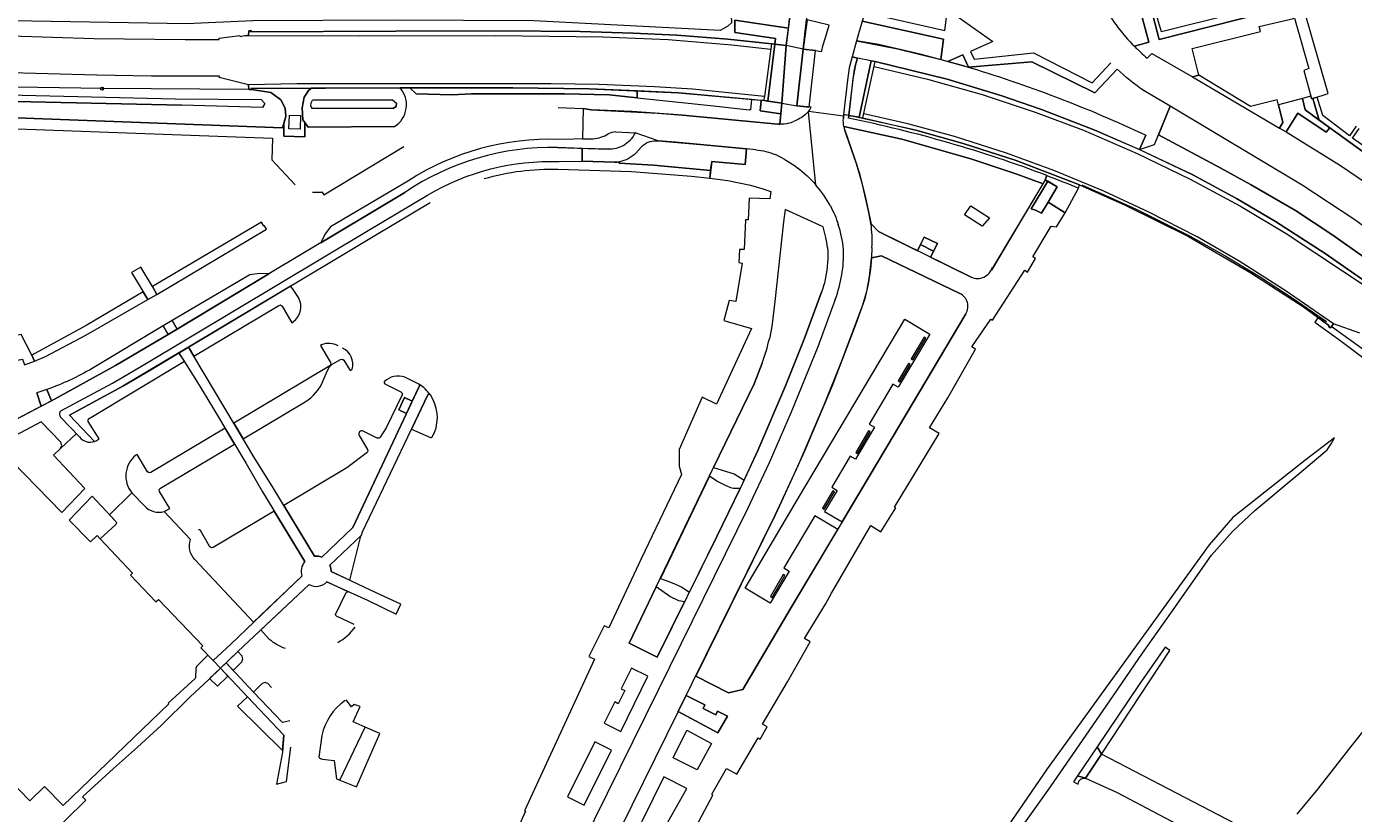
# Model space of a CAD drawing. Header units: metres. Extents: x 209813 to 223847, y 571801 to 587119.
# Tile 353 of 656: x 222173 to 222437, y 575621 to 575777. Entities that reach past the tile are written whole.
import ezdxf
from ezdxf.enums import TextEntityAlignment as Align

# ---------------------------------------------------------------- set-up
doc = ezdxf.new("R2010")
doc.units = ezdxf.units.M
for name, color, linetype, lineweight in [('B-RO-BV-GELEIDECONSTRUCTIE-G', 8, 'Continuous', 0), ('B-RO-GK-KADEMUUR-G', 8, 'Continuous', 0), ('B-RO-GR-BEPLANTING_CULTUUR_BOSPLANTSOEN-GV', 8, 'Continuous', 0), ('B-RO-GR-BEPLANTING_CULTUUR_HEESTERS-GV', 8, 'Continuous', 0), ('B-RO-GR-GRAS-GV', 8, 'Continuous', 0), ('B-RO-GR-GROENVOORZIENING-GV', 8, 'Continuous', 0), ('B-RO-GR-HAAG-GV', 8, 'Continuous', 0), ('B-RO-GW-TALUD_KRUIN-G', 8, 'Continuous', 0), ('B-RO-IE-MEUBILAIR_WEGMEUBILAIR-S', 8, 'Continuous', 0), ('B-RO-IE-TERREINAFSCHEIDING_KUNSTMATIG_MUUR-GV', 8, 'Continuous', 0), ('B-RO-KW-KUNSTWERK_GELUIDSWERING_SCHERM-G', 8, 'Continuous', 0), ('B-RO-KW-KUNSTWERK_STEIGER-GV', 8, 'Continuous', 0), ('B-RO-OG-TERREIN_CULTUURSCHEIDING-GV', 8, 'Continuous', 0), ('B-RO-OG-WEG-GV', 8, 'Continuous', 0), ('B-RO-VH-ONVERHARD-GV', 8, 'Continuous', 0), ('B-RO-VH-VERHARDING_HALFVERHARDING-GV', 8, 'Continuous', 0), ('B-RO-VH-VERHARDING_OPEN-GV', 8, 'Continuous', 0), ('B-RO-VH-VERHARDING_SIERBESTRATING-GV', 8, 'Continuous', 0), ('B-RO-VH-VERHARDING_STRAATBAKSTEEN-GV', 8, 'Continuous', 0), ('B-RO-VH-VERHARDING_TEGEL-GV', 8, 'Continuous', 0), ('B-RO-VH-VERHARDING_TEGEL_RUBBER-GV', 8, 'Continuous', 0)]:
    doc.layers.add(name, color=color, linetype=linetype, lineweight=lineweight)
doc.styles.add('NLCS-ISO', font='txt')

# ---------------------------------------------------------------- blocks, each defined once
blk = doc.blocks.new('SIE-WEG_PAAL_RECLAMEBORD-SO')
at = {"color": 0, "linetype": 'ByBlock', "lineweight": 18}
blk.add_circle((0, 0), 1.5, dxfattribs=at)
at = {"color": 0, "linetype": 'ByBlock', "lineweight": 18, "style": 'NLCS-ISO'}
blk.add_text('rb', height=1.5, dxfattribs=at).set_placement((0, 0.1), align=Align.MIDDLE_CENTER)

msp = doc.modelspace()

# ---------------------------------------------------------------- linework, layer by layer
at = {"layer": 'B-RO-BV-GELEIDECONSTRUCTIE-G', "flags": 128}
msp.add_lwpolyline([(222432.83, 575717.505), (222441.568, 575711.166), (222449.231, 575705.204), (222459.431, 575696.07), (222469.932, 575685.908), (222491.709, 575664.965)], dxfattribs=at)
at = {"layer": 'B-RO-GK-KADEMUUR-G', "flags": 128}
msp.add_lwpolyline([(222336.739, 575759.614), (222336.729, 575759.521)], dxfattribs=at)
at = {"layer": 'B-RO-GR-BEPLANTING_CULTUUR_BOSPLANTSOEN-GV', "flags": 128}
msp.add_lwpolyline([(222400.592, 575761.366), (222398.301, 575755.698), (222410.67, 575749.076), (222416.603, 575745.819), (222425.553, 575740.598), (222432.781, 575735.859), (222439.724, 575730.935), (222446.428, 575725.456), (222454.466, 575718.643), (222459.362, 575714.41), (222464.75, 575718.116), (222459.615, 575722.179), (222450.894, 575728.908), (222444.432, 575733.67), (222437.138, 575738.896), (222426.881, 575745.69)], close=True, dxfattribs=at)
at = {"layer": 'B-RO-GR-BEPLANTING_CULTUUR_HEESTERS-GV', "flags": 128}
for points in [[(222249.395, 575765), (222250.658, 575763.83), (222257.844, 575763.651), (222261.675, 575763.825), (222280.191, 575763.825), (222289.071, 575763.651), (222294.628, 575763.03), (222294.628, 575764.396), (222285.077, 575764.814), (222269.868, 575764.993)], [(222213.215, 575648), (222211.731, 575649.61), (222209.562, 575647.532), (222211.144, 575645.994)], [(222215.154, 575642.053), (222224.103, 575633.254), (222224.345, 575636.262), (222217.113, 575643.923)]]:
    msp.add_lwpolyline(points, close=True, dxfattribs=at)
for points in [[(222253.486, 575703.935), (222253.224, 575704.095), (222252.975, 575703.933), (222249.75, 575697.165)], [(222249.75, 575697.165), (222253.484, 575695.457), (222253.664, 575695.458), (222253.877, 575695.614), (222254.291, 575696.497)], [(222221.875, 575645.76), (222221.133, 575646.553), (222220.657, 575646.756), (222220.07, 575646.52), (222218.329, 575644.858)]]:
    msp.add_lwpolyline(points, dxfattribs=at)
at = {"layer": 'B-RO-GR-BEPLANTING_CULTUUR_HEESTERS-GV'}
msp.add_lwpolyline([(222254.291, 575696.497, 0.2555544), (222253.486, 575703.935)], format="xyb", dxfattribs=at)
at = {"layer": 'B-RO-GR-GRAS-GV', "flags": 128}
msp.add_lwpolyline([(222538.508, 575613.547), (222526.435, 575624.88), (222514.953, 575635.992), (222506.698, 575643.877), (222495.585, 575654.778), (222493.204, 575656.894), (222488.393, 575660.234), (222486.007, 575657.582), (222483.573, 575659.858), (222482.303, 575658.746), (222480.504, 575658.058), (222479.181, 575658.323), (222470.344, 575665.096), (222466.163, 575668.377), (222454.892, 575656.206), (222446.743, 575646.734), (222443.039, 575642.183), (222436.568, 575634.049), (222429.96, 575625.586), (222425.841, 575620.54)], dxfattribs=at)
at = {"layer": 'B-RO-GR-GROENVOORZIENING-GV', "flags": 128}
for points in [[(222323.39, 575761.982), (222324.281, 575773.433), (222322.004, 575773.718), (222320.613, 575762.348)], [(222338.253, 575774.388), (222337.387, 575771.209), (222338.406, 575770.946)], [(222359.77, 575769.343), (222350.871, 575771.73), (222342.594, 575773.648), (222338.253, 575774.388)], [(222341.179, 575770.376), (222341.976, 575770.258), (222356.288, 575766.756), (222366.941, 575763.487), (222375.025, 575760.718), (222385.657, 575756.602), (222394.525, 575752.746), (222395.763, 575755.593)], [(222336.671, 575758.969), (222336.729, 575759.521), (222335.687, 575759.695), (222335.624, 575758.903)]]:
    msp.add_lwpolyline(points, dxfattribs=at)
for points in [[(222319.292, 575762.529), (222319.106, 575760.448), (222323.186, 575759.874), (222323.39, 575761.982), (222319.866, 575762.47)], [(222430.262, 575758.616), (222429.015, 575762.914), (222428.741, 575762.916), (222428.615, 575763.38), (222426.928, 575762.923), (222427.487, 575760.671)], [(222296.74, 575647.995), (222293.514, 575649.623), (222291.452, 575645.514), (222292.14, 575645.146), (222290.856, 575642.535), (222290.148, 575642.899), (222288.067, 575638.694), (222291.347, 575637.036)], [(222304.363, 575644.146), (222302.804, 575640.985), (222310.635, 575636.726), (222312.557, 575640.088), (222310.603, 575641.072), (222310.237, 575640.325), (222307.728, 575641.583), (222308.089, 575642.313)]]:
    msp.add_lwpolyline(points, close=True, dxfattribs=at)
at = {"layer": 'B-RO-GR-HAAG-GV', "flags": 128}
for points in [[(222324.281, 575773.433), (222324.705, 575776.892), (222314.01, 575778.487), (222314.01, 575776.048), (222322.141, 575774.836), (222322.004, 575773.718)], [(222359.77, 575769.343), (222350.871, 575771.73), (222342.594, 575773.648), (222338.253, 575774.388), (222337.387, 575771.209), (222338.406, 575770.946)], [(222341.179, 575770.376), (222341.976, 575770.258)], [(222341.976, 575770.258), (222356.288, 575766.756), (222366.941, 575763.487), (222375.025, 575760.718), (222385.657, 575756.602), (222394.525, 575752.746), (222395.763, 575755.593)], [(222320.613, 575762.348), (222319.292, 575762.529), (222319.106, 575760.448), (222323.186, 575759.874), (222323.39, 575761.982)], [(222336.729, 575759.521), (222335.687, 575759.695), (222335.624, 575758.903)], [(222335.728, 575757.3), (222347.28, 575754.832), (222360.947, 575750.921), (222370.122, 575747.823), (222375.333, 575745.949), (222375.792, 575746.717), (222376.116, 575747.572)], [(222336.671, 575758.969), (222336.729, 575759.521)]]:
    msp.add_lwpolyline(points, dxfattribs=at)
for points in [[(222322.004, 575773.718), (222320.613, 575762.348), (222323.39, 575761.982), (222324.281, 575773.433)], [(222328.796, 575761.174), (222330.064, 575772.437), (222327.627, 575772.703), (222326.363, 575761.464)], [(222336.739, 575759.614), (222338.744, 575759.21), (222341.179, 575770.376), (222338.406, 575770.946), (222338.02, 575769.584), (222337.499, 575766.826)], [(222302.804, 575640.985), (222310.635, 575636.726), (222312.557, 575640.088), (222310.603, 575641.072), (222310.237, 575640.325), (222307.728, 575641.583), (222308.089, 575642.313), (222304.363, 575644.146)], [(222289.498, 575633.272), (222286.217, 575634.971), (222280.773, 575623.985), (222284.098, 575622.36)], [(222299.916, 575628.018), (222291.082, 575610.066), (222294.621, 575608.147), (222304.481, 575625.7)]]:
    msp.add_lwpolyline(points, close=True, dxfattribs=at)
at = {"layer": 'B-RO-GR-HAAG-GV'}
msp.add_lwpolyline([(222376.116, 575747.572, 0.0408114), (222336.671, 575758.969)], format="xyb", dxfattribs=at)
at = {"layer": 'B-RO-GW-TALUD_KRUIN-G', "flags": 128}
msp.add_lwpolyline([(222030.248, 575764.145), (222034.004, 575769.595), (222040.389, 575773.54), (222055.819, 575773.075), (222079.661, 575770.491), (222113.931, 575767.062), (222131.619, 575765.589), (222166.679, 575763.672), (222202.765, 575762.862), (222219.863, 575762.714), (222220.559, 575761.885), (222220.09, 575761.139), (222204.073, 575761.554), (222167.987, 575762.364), (222132.927, 575764.281), (222115.24, 575765.754), (222081.002, 575768.927), (222057.258, 575771.341), (222041.626, 575772.289), (222036.348, 575769.5), (222031.269, 575763.51)], dxfattribs=at)
msp.add_lwpolyline([(222245.988, 575762.629), (222246.77, 575761.978), (222246.705, 575761.327), (222246.053, 575760.937), (222229.964, 575760.893), (222229.711, 575761.392), (222229.76, 575762.009), (222230.055, 575762.539)], close=True, dxfattribs=at)
at = {"layer": 'B-RO-IE-TERREINAFSCHEIDING_KUNSTMATIG_MUUR-GV', "flags": 128}
for points in [[(222321.313, 575773.804), (222312.647, 575774.671), (222302.515, 575775.476), (222293.819, 575775.897), (222283.29, 575776.233), (222267.589, 575776.359), (222246.625, 575776.316), (222217.807, 575776.185), (222217.824, 575776.411), (222217.372, 575776.346), (222217.334, 575775.446), (222239.339, 575775.39), (222266.478, 575775.454), (222287.762, 575775.14), (222300.771, 575774.605), (222313.438, 575773.587), (222321.177, 575772.741)], [(222319.866, 575762.47), (222320.613, 575762.348), (222322.004, 575773.718), (222321.313, 575773.804), (222319.971, 575763.294)], [(222341.753, 575769.254), (222352.388, 575766.741), (222363.215, 575763.722), (222373.799, 575760.171), (222383.377, 575756.601), (222394.087, 575751.951), (222404.594, 575746.882), (222414.595, 575741.459), (222423.69, 575736.019), (222434.913, 575728.605), (222438.833, 575726.048), (222439.341, 575726.873), (222438.981, 575727.092), (222438.882, 575726.915), (222431.48, 575732.072), (222421.598, 575738.42), (222413.798, 575743.001), (222405.112, 575747.701), (222394.609, 575752.709), (222385.657, 575756.602), (222375.025, 575760.718), (222366.941, 575763.487), (222356.288, 575766.756), (222341.976, 575770.258)], [(222339.49, 575759.067), (222350.049, 575756.575), (222359.438, 575753.97), (222369.971, 575750.547), (222382.598, 575745.714), (222391.658, 575741.699), (222404.247, 575735.426), (222416.634, 575728.256), (222427.114, 575721.496), (222432.197, 575717.735), (222432.155, 575717.505), (222432.507, 575717.316), (222433.109, 575718.059), (222423.478, 575724.736), (222414.34, 575730.528), (222405.97, 575735.36), (222396.35, 575740.293), (222387.434, 575744.488), (222377.491, 575748.603), (222368.092, 575752.011), (222357.731, 575755.339), (222348.431, 575757.838), (222339.67, 575759.881)]]:
    msp.add_lwpolyline(points, dxfattribs=at)
for points in [[(222341.976, 575770.258), (222341.179, 575770.376), (222338.744, 575759.21), (222336.729, 575759.521), (222339.49, 575759.067)], [(222217.325, 575765.62), (222217.379, 575764.71), (222217.886, 575764.697), (222217.841, 575764.92), (222247.463, 575765.001), (222269.868, 575764.993), (222285.077, 575764.814), (222302.871, 575764.035), (222316.898, 575762.777), (222319.866, 575762.47), (222319.971, 575763.294), (222305.601, 575764.788), (222298.088, 575765.249), (222287.058, 575765.652), (222277.537, 575765.786), (222256.257, 575765.843), (222226.907, 575765.791)]]:
    msp.add_lwpolyline(points, close=True, dxfattribs=at)
at = {"layer": 'B-RO-KW-KUNSTWERK_GELUIDSWERING_SCHERM-G', "flags": 128}
for points in [[(222321.313, 575773.804), (222324.281, 575773.433)], [(222383.025, 575745.761), (222393.885, 575740.908), (222404.574, 575735.51), (222411.546, 575731.613), (222418.393, 575727.475), (222425.106, 575723.122), (222431.708, 575718.566)], [(222429.394, 575718.423), (222434.343, 575714.837)], [(222434.392, 575714.82), (222440.78, 575709.983), (222446.997, 575704.863), (222455.845, 575696.834), (222464.488, 575688.8)]]:
    msp.add_lwpolyline(points, dxfattribs=at)
at = {"layer": 'B-RO-KW-KUNSTWERK_STEIGER-GV', "flags": 128}
for points in [[(222437.616, 575757.376), (222436.257, 575755.476), (222430.985, 575759.509), (222429.847, 575763.181), (222429.015, 575762.914), (222430.262, 575758.616), (222432.38, 575757.063), (222447.333, 575746.243)], [(222442.359, 575751.176), (222436.901, 575754.994), (222438.229, 575756.963)]]:
    msp.add_lwpolyline(points, dxfattribs=at)
at = {"layer": 'B-RO-OG-TERREIN_CULTUURSCHEIDING-GV', "flags": 128}
for points in [[(222403.449, 575800.158), (222403.221, 575800.919), (222403.065, 575800.859), (222402.86, 575801.677), (222392.235, 575798.555), (222398.434, 575774.626), (222424.384, 575781.211), (222423.442, 575784.286), (222421.477, 575783.733), (222421.839, 575782.418), (222413.561, 575779.8), (222398.891, 575776.175), (222396.927, 575782.874), (222393.101, 575797.326)], [(222354.994, 575770.663), (222355.546, 575774.712), (222339.398, 575778.3), (222338.253, 575774.388), (222346.391, 575772.804)], [(222406.325, 575767.544), (222405.079, 575767.227), (222422.376, 575757.025), (222423.059, 575758.101), (222421.925, 575762.615), (222416.622, 575761.308)], [(222444.67, 575742.705), (222447.333, 575746.243), (222432.38, 575757.063), (222431.651, 575756.172), (222426.029, 575760.004), (222423.686, 575756.252), (222434.496, 575749.602)], [(222364.718, 575739.183), (222363.249, 575737.539), (222359.711, 575739.789), (222360.984, 575741.521)], [(222198.238, 575725.489), (222199.065, 575723.943), (222220.882, 575736.926), (222220.509, 575737.57), (222220.366, 575737.492), (222219.881, 575738.327)], [(222202.109, 575718.746), (222203.104, 575717.001), (222221.357, 575727.997), (222219.513, 575728.082), (222217.561, 575727.84)], [(222174.757, 575710.64), (222176.966, 575711.604), (222184.943, 575715.817), (222197.266, 575722.904), (222196.371, 575724.425), (222185.064, 575717.744), (222174.243, 575711.879)], [(222204.573, 575710.657), (222203.482, 575712.306), (222192.328, 575705.715), (222181.698, 575699.911), (222186.689, 575694.707), (222187.025, 575694.848), (222187.588, 575695.183), (222185.457, 575698.679), (222185.446, 575698.982), (222185.659, 575699.278)], [(222388.647, 575643.09), (222395.096, 575652.603), (222400.734, 575660.543), (222408.843, 575672.058), (222413.035, 575676.803), (222417.486, 575680.978), (222426.305, 575688.306), (222431.849, 575693.029), (222432.675, 575694.193), (222433.298, 575695.421), (222427.376, 575690.871), (222413.073, 575679.547), (222408.358, 575674.148), (222376.189, 575629.567), (222346.052, 575585.716), (222346.839, 575585.337), (222347.488, 575585.3), (222348.347, 575585.707), (222349.133, 575586.441), (222350.282, 575587.898), (222363.105, 575606.617), (222366.39, 575611.387), (222376.364, 575625.313), (222381.276, 575632.399)], [(222304.994, 575664.734), (222310.445, 575675.785), (222315.104, 575685.359), (222313.786, 575685.349), (222313.247, 575685.496), (222312.022, 575685.973), (222310.485, 575686.792), (222309.413, 575687.555), (222308.986, 575687.767), (222299.23, 575667.455), (222300.748, 575666.887), (222302.275, 575666.304), (222303.52, 575665.717)], [(222239.762, 575676.068), (222233.5, 575670.107), (222233.72, 575669.477), (222233.787, 575668.848), (222237.472, 575667.091), (222239.673, 575675.83)], [(222298.428, 575665.779), (222293.024, 575654.595), (222298.605, 575651.783), (222304.035, 575662.791), (222302.91, 575662.964), (222301.092, 575663.847)], [(222399.644, 575653.793), (222394.449, 575646.358), (222386.104, 575633.987), (222386.942, 575632.527), (222400.578, 575653.126)], [(222383.755, 575627.712), (222382.203, 575628.205), (222381.38, 575626.984), (222382.319, 575626.517), (222382.36, 575626.802), (222382.467, 575627.075), (222382.634, 575627.315), (222382.851, 575627.511), (222383.107, 575627.653), (222383.389, 575627.732)]]:
    msp.add_lwpolyline(points, close=True, dxfattribs=at)
for points in [[(222393.5, 575773.293), (222396.352, 575774.081), (222393.487, 575785.031), (222391.583, 575784.506)], [(222332.247, 575775.679), (222332.799, 575777.497), (222328.397, 575778.515), (222327.627, 575772.703), (222330.064, 575772.437)], [(222339.942, 575779.972), (222355.783, 575776.452), (222356.347, 575780.585), (222365.346, 575774.21), (222360.924, 575772.267), (222361.614, 575770.698), (222373.417, 575771.96), (222385.099, 575765.993), (222388.846, 575769.979)], [(222330.064, 575772.437), (222331.298, 575772.263)], [(222390.086, 575768.743), (222385.646, 575764.02), (222373.097, 575770.209), (222360.491, 575769.13), (222359.406, 575771.599), (222356.402, 575770.278), (222359.77, 575769.343)], [(222246.343, 575757.337), (222229.218, 575757.209), (222228.516, 575758.117), (222228.519, 575755.273), (222224.321, 575755.407), (222224.321, 575757.945), (222224.057, 575757.063), (222183.427, 575758.565), (222151.888, 575759.791), (222124.465, 575761.736), (222079.184, 575766.018), (222061.695, 575767.657), (222042.185, 575769.574), (222037.696, 575768.709), (222032.89, 575759.361), (222030.699, 575755.015), (222029.483, 575744.565)], [(222294.628, 575763.03), (222289.071, 575763.651), (222280.191, 575763.825), (222261.675, 575763.825), (222257.844, 575763.651), (222250.658, 575763.83), (222249.395, 575765), (222247.463, 575765.001)], [(222278.883, 575761.107), (222283.889, 575760.893), (222285.478, 575760.668), (222298.654, 575759.963), (222303.653, 575759.554), (222322.611, 575757.785), (222322.982, 575757.765), (222323.186, 575759.874), (222319.106, 575760.448), (222319.292, 575762.529), (222317.325, 575762.733), (222317.136, 575760.624), (222316.918, 575760.644)], [(222317.325, 575762.733), (222302.871, 575764.035), (222294.628, 575764.396), (222294.628, 575763.03), (222309.19, 575761.531), (222316.918, 575760.644)], [(222394.525, 575752.746), (222397.515, 575753.76), (222400.592, 575761.366), (222395.453, 575764.43)], [(222365.089, 575728.765), (222375.333, 575745.949), (222370.122, 575747.823), (222360.947, 575750.921), (222347.28, 575754.832), (222335.728, 575757.3)], [(222171.383, 575756.838), (222222.108, 575755), (222221.955, 575750.681), (222226.569, 575745.756)], [(222285.057, 575754.854), (222279.005, 575754.766)], [(222291.083, 575750.311), (222291.068, 575750.031), (222297.835, 575749.625), (222309.217, 575748.577), (222309.439, 575750.393), (222316.071, 575749.796), (222316.331, 575752.876), (222302.239, 575754.205), (222298.77, 575754.456)], [(222335.924, 575756.569), (222337.931, 575750.863), (222338.807, 575747.99), (222340.058, 575743.168), (222341.088, 575738.232), (222341.119, 575738.017), (222342.597, 575736.438), (222350.386, 575732.614), (222351.71, 575735.331), (222354.32, 575734.05), (222352.984, 575731.339), (222361.024, 575727.392)], [(222394.525, 575752.746), (222405.112, 575747.701), (222413.798, 575743.001), (222421.598, 575738.42), (222431.48, 575732.072), (222438.882, 575726.915), (222438.981, 575727.092), (222439.341, 575726.873), (222439.047, 575726.258), (222442.804, 575722.372), (222442.706, 575722.139), (222451.463, 575715.006), (222455.37, 575711.665), (222459.362, 575714.41), (222454.466, 575718.643), (222446.428, 575725.456), (222439.724, 575730.935), (222432.781, 575735.859), (222425.553, 575740.598), (222416.603, 575745.819), (222410.67, 575749.076), (222398.301, 575755.698)], [(222395.763, 575755.593), (222394.525, 575752.746)], [(222230.072, 575744.242), (222231.739, 575744.263), (222231.876, 575744.337), (222232.27, 575743.72), (222248.225, 575753.376)], [(222278.774, 575753.13), (222288.87, 575752.803)], [(222295.835, 575753.601), (222295.433, 575753.227), (222294.339, 575752.053)], [(222249.115, 575746.556), (222233.625, 575737.395), (222232.572, 575735.954), (222231.721, 575734.206), (222248.439, 575744.233)], [(222376.116, 575747.572), (222375.792, 575746.717), (222378.147, 575745.313), (222376.36, 575742.314), (222379.751, 575740.145), (222382.414, 575745.083)], [(222332.48, 575733.252), (222332.365, 575734.248), (222332.171, 575735.258), (222331.581, 575737.346), (222324.043, 575740.855), (222323.75, 575738.362), (222322.014, 575722.542), (222321.381, 575717.537), (222320.906, 575715.116)], [(222358.792, 575724.091), (222343.207, 575731.629), (222341.22, 575731.207), (222341.012, 575728.963), (222340.56, 575726.004), (222339.884, 575723.085), (222338.049, 575717.911), (222333.374, 575705.755), (222327.917, 575692.77), (222323.356, 575682.744), (222322.065, 575680.029), (222306.264, 575647.999), (222312.787, 575644.709), (222315.609, 575645.328), (222325.065, 575661.313), (222334.497, 575677.176), (222329.934, 575679.889), (222323.801, 575669.535), (222324.865, 575668.903), (222321.077, 575662.519), (222316.083, 575665.487), (222326.717, 575683.476), (222347.822, 575719.009), (222352.836, 575716.046), (222346.547, 575705.458), (222345.493, 575706.09), (222340.781, 575698.146), (222341.824, 575697.515), (222338.042, 575691.139), (222336.973, 575691.763), (222333.328, 575685.588), (222334.381, 575684.955), (222331.897, 575680.77), (222335.403, 575678.7), (222344.079, 575693.29), (222359.98, 575720.091)], [(222225.654, 575725.6), (222205.399, 575713.446), (222206.456, 575711.677), (222223.373, 575721.756), (222223.699, 575721.832), (222224.01, 575721.587), (222225.959, 575718.292), (222226.22, 575718.511)], [(222227.283, 575723.313), (222226.099, 575725.109), (222225.654, 575725.6)], [(222315.899, 575687.025), (222318.623, 575692.898), (222324.118, 575705.783), (222327.84, 575715.034), (222331.274, 575724.407)], [(222178.111, 575702.796), (222190.873, 575709.817), (222201.362, 575715.951), (222200.342, 575717.695), (222186.208, 575709.213)], [(222231.861, 575713.909), (222231.617, 575713.765), (222233.633, 575710.367), (222233.667, 575710.029), (222233.472, 575709.725), (222214.379, 575698.308), (222216.257, 575695.198), (222228.61, 575702.546)], [(222232.173, 575706.836), (222233.02, 575708.81), (222233.441, 575709.5), (222233.986, 575710.049), (222235.617, 575710.975), (222236.008, 575711.028), (222236.265, 575710.827), (222237.382, 575708.98), (222237.689, 575708.815), (222237.945, 575709.066)], [(222319.446, 575710.253), (222317.863, 575706.145), (222309.831, 575689.527), (222313.918, 575688.225), (222315.899, 575687.025)], [(222249.871, 575702.707), (222251.302, 575705.76), (222251.301, 575705.976), (222251.21, 575706.1), (222248.425, 575707.464)], [(222153.667, 575702.719), (222154.392, 575691.483), (222154.749, 575690.668), (222155.26, 575690.111), (222165.679, 575696.257), (222176.072, 575701.724), (222175.206, 575704.333)], [(222177.195, 575705.029), (222178.111, 575702.796)], [(222244.33, 575706.551), (222244.314, 575706.326), (222244.439, 575706.159), (222247.64, 575704.543), (222247.866, 575704.27), (222247.899, 575703.945), (222244.69, 575697.397), (222243.528, 575695.512), (222243.299, 575695.325), (222242.88, 575695.377), (222240.15, 575696.739)], [(222239.343, 575695.871), (222240.984, 575693.107), (222241.03, 575692.759), (222240.896, 575692.476), (222236.881, 575689.434), (222224.334, 575681.967), (222230.457, 575671.855), (222231.212, 575671.853), (222231.892, 575671.664), (222238.075, 575677.548), (222248.72, 575700.253), (222247.205, 575700.963), (222248.356, 575703.418), (222249.871, 575702.707)], [(222212.655, 575697.312), (222197.867, 575688.532), (222197.559, 575688.458), (222197.239, 575688.682), (222195.161, 575692.128), (222194.911, 575691.985)], [(222200.566, 575680.783), (222201.675, 575681.33), (222199.625, 575684.751), (222199.551, 575685.127), (222199.787, 575685.381), (222214.541, 575694.173), (222212.655, 575697.312)], [(222194.142, 575684.459), (222196.642, 575681.895)], [(222222.431, 575680.816), (222210.264, 575673.591), (222209.929, 575673.528), (222209.61, 575673.75), (222207.752, 575676.969), (222207.589, 575677.127), (222207.37, 575677.12)], [(222228.499, 575670.795), (222222.431, 575680.816)], [(222206.668, 575671.216), (222218.343, 575658.753), (222227.943, 575667.928)], [(222229.37, 575666.235), (222219.752, 575657.203), (222221.382, 575655.451)], [(222237.124, 575664.79), (222232.909, 575666.77)], [(222234.639, 575660.265), (222236.719, 575664.642)], [(222238.341, 575658.312), (222234.811, 575659.946)]]:
    msp.add_lwpolyline(points, dxfattribs=at)
at = {"layer": 'B-RO-OG-TERREIN_CULTUURSCHEIDING-GV'}
for points in [[(222387.503, 575781.174, 0.0658589), (222393.5, 575773.293)], [(222331.298, 575772.263, -0.023674), (222332.247, 575775.679)], [(222359.77, 575769.343, -0.0384916), (222395.763, 575755.593)], [(222395.453, 575764.43, -0.0426191), (222390.086, 575768.743)], [(222335.728, 575757.3, 0.0311575), (222335.924, 575756.569)], [(222279.005, 575754.766, 0.1515705), (222249.115, 575746.556)], [(222290.389, 575756.253, 0.140114), (222288.852, 575755.856)], [(222291.867, 575753.566, 0.1429687), (222294.257, 575756.045)], [(222294.339, 575752.053, -0.1596788), (222291.083, 575750.311)], [(222361.024, 575727.392, 0.4566317), (222365.277, 575729.347)], [(222226.22, 575718.511, 0.3775802), (222227.283, 575723.313)], [(222359.98, 575720.091, 0.4534483), (222358.792, 575724.091)], [(222235.124, 575713.695, 0.2359492), (222231.861, 575713.909)], [(222237.945, 575709.066, 0.3588269), (222236.031, 575713.262)], [(222186.208, 575709.213, -0.0505646), (222177.195, 575705.029)], [(222248.425, 575707.464, 0.3011039), (222244.33, 575706.551)], [(222228.61, 575702.546, 0.1600269), (222232.173, 575706.836)], [(222240.15, 575696.739, 0.7492821), (222239.343, 575695.871)], [(222194.911, 575691.985, 0.4192084), (222194.142, 575684.459)], [(222196.642, 575681.895, 0.300821), (222200.566, 575680.783)], [(222236.719, 575664.642, -0.3661626), (222237.124, 575664.79)], [(222234.811, 575659.946, -0.3122782), (222234.639, 575660.265)], [(222235.07, 575654.708, 0.1041203), (222238.527, 575657.769)], [(222221.382, 575655.451, 0.0903238), (222224.619, 575653.565)]]:
    msp.add_lwpolyline(points, format="xyb", dxfattribs=at)
at = {"layer": 'B-RO-OG-WEG-GV', "flags": 128}
for points in [[(222172.732, 575782.401), (222186.592, 575781.249), (222215.859, 575781.701), (222243.779, 575782.243), (222273.492, 575782.232), (222300.676, 575781.378), (222312.216, 575779.852), (222313.178, 575779.283), (222313.409, 575778.609), (222313.409, 575777.954), (222312.62, 575777.261), (222311.116, 575776.449), (222274.064, 575778.373), (222246.06, 575778.465), (222218.197, 575778.372), (222204.98, 575777.73), (222170.385, 575778.333)], [(222170.026, 575775.333), (222186.607, 575774.849), (222204.744, 575774.628), (222211.5, 575774.604), (222211.483, 575774.879), (222215.568, 575775.417), (222215.653, 575775.258), (222216.622, 575775.411), (222217.334, 575775.446), (222217.372, 575776.346), (222217.824, 575776.411), (222217.807, 575776.185), (222246.625, 575776.316), (222267.589, 575776.359), (222283.29, 575776.233), (222293.819, 575775.897), (222302.515, 575775.476), (222312.647, 575774.671), (222321.313, 575773.804), (222322.004, 575773.718), (222322.141, 575774.836), (222314.01, 575776.048), (222314.01, 575778.487), (222324.705, 575776.892), (222324.93, 575778.732)], [(222031.644, 575769.955), (222031.481, 575769.762), (222027.915, 575762.346), (222030.088, 575761.179), (222037.696, 575768.709), (222042.185, 575769.574), (222061.695, 575767.657), (222079.184, 575766.018), (222124.465, 575761.736), (222151.888, 575759.791), (222183.427, 575758.565), (222224.057, 575757.063), (222224.726, 575759.298), (222224.626, 575760.948), (222223.72, 575762.637), (222221.783, 575764.12), (222217.886, 575764.697), (222217.379, 575764.71), (222188.193, 575764.856), (222166.838, 575765.232), (222133.008, 575766.979), (222078.739, 575774.346), (222040.371, 575776.927), (222036.315, 575775.468)], [(222040.389, 575773.54), (222034.004, 575769.595), (222030.248, 575764.145), (222031.269, 575763.51), (222036.348, 575769.5), (222041.626, 575772.289), (222057.258, 575771.341), (222081.002, 575768.927), (222115.24, 575765.754), (222132.927, 575764.281), (222167.987, 575762.364), (222204.073, 575761.554)], [(222040.389, 575773.54), (222055.819, 575773.075), (222079.661, 575770.491), (222113.931, 575767.062), (222131.619, 575765.589), (222166.679, 575763.672), (222202.765, 575762.862), (222219.863, 575762.714), (222220.559, 575761.885), (222220.09, 575761.139), (222204.073, 575761.554)], [(222217.379, 575764.71), (222217.325, 575765.62), (222211.488, 575767.08), (222211.53, 575767.317), (222197.996, 575767.329), (222187.179, 575767.538), (222167.616, 575768.051)], [(222247.463, 575765.001), (222229.856, 575764.953), (222229.336, 575764.536), (222228.368, 575763.159), (222227.998, 575761.065), (222228.094, 575758.664), (222229.218, 575757.209), (222246.343, 575757.337)], [(222229.711, 575761.392), (222229.76, 575762.009), (222230.055, 575762.539)], [(222245.988, 575762.629), (222230.055, 575762.539)], [(222245.988, 575762.629), (222246.77, 575761.978)], [(222229.711, 575761.392), (222229.964, 575760.893)], [(222246.053, 575760.937), (222229.964, 575760.893)], [(222246.053, 575760.937), (222246.705, 575761.327), (222246.77, 575761.978)], [(222438.37, 575716.204), (222433.109, 575718.059), (222432.507, 575717.316), (222432.155, 575717.505), (222432.197, 575717.735), (222430.056, 575719.319), (222429.394, 575718.423), (222434.392, 575714.82), (222440.788, 575710.002)]]:
    msp.add_lwpolyline(points, dxfattribs=at)
at = {"layer": 'B-RO-OG-WEG-GV'}
msp.add_lwpolyline([(222246.343, 575757.337, 0.4645047), (222247.463, 575765.001)], format="xyb", dxfattribs=at)
at = {"layer": 'B-RO-VH-ONVERHARD-GV', "flags": 128}
for points in [[(222228.516, 575758.117), (222228.094, 575758.664), (222227.998, 575761.065), (222228.368, 575763.159), (222229.336, 575764.536), (222229.856, 575764.953), (222217.841, 575764.92), (222217.886, 575764.697), (222221.783, 575764.12), (222223.72, 575762.637), (222224.626, 575760.948), (222224.726, 575759.298), (222224.321, 575757.945), (222224.321, 575755.407), (222228.519, 575755.273)], [(222225.443, 575759.565), (222227.641, 575759.502), (222227.563, 575756.804), (222225.365, 575756.874)]]:
    msp.add_lwpolyline(points, close=True, dxfattribs=at)
msp.add_lwpolyline([(222420.381, 575615.102), (222386.942, 575632.527), (222383.755, 575627.712), (222390.104, 575624.895), (222414.962, 575611.734)], dxfattribs=at)
at = {"layer": 'B-RO-VH-VERHARDING_HALFVERHARDING-GV', "flags": 128}
msp.add_lwpolyline([(222386.942, 575632.527), (222386.104, 575633.987), (222382.203, 575628.205), (222383.755, 575627.712)], close=True, dxfattribs=at)
at = {"layer": 'B-RO-VH-VERHARDING_OPEN-GV', "flags": 128}
for points in [[(222350.997, 575733.869), (222353.582, 575732.553), (222354.32, 575734.05), (222351.71, 575735.331)], [(222349.46, 575710.924), (222352.016, 575715.249), (222351.694, 575715.434), (222349.133, 575711.117)], [(222348.926, 575710.02), (222348.598, 575710.214), (222346.533, 575706.734), (222346.879, 575706.556)], [(222338.424, 575692.301), (222340.983, 575696.627), (222340.63, 575696.835), (222338.083, 575692.512)], [(222331.839, 575681.208), (222333.886, 575684.698), (222333.538, 575684.868), (222331.507, 575681.42)], [(222321.104, 575663.871), (222321.441, 575663.681), (222324.006, 575668.013), (222323.665, 575668.206)]]:
    msp.add_lwpolyline(points, close=True, dxfattribs=at)
at = {"layer": 'B-RO-VH-VERHARDING_SIERBESTRATING-GV', "flags": 128}
msp.add_lwpolyline([(222215.182, 575652.911), (222212.895, 575650.646), (222214.25, 575649.164), (222216.022, 575650.872), (222216.202, 575651.488), (222216.03, 575652.005)], close=True, dxfattribs=at)
at = {"layer": 'B-RO-VH-VERHARDING_STRAATBAKSTEEN-GV', "flags": 128}
for points in [[(222329.495, 575793.54), (222328.902, 575791.64), (222326.073, 575783.236), (222325.643, 575781.272), (222325.16, 575779.723), (222324.93, 575778.732), (222324.281, 575773.433)], [(222327.627, 575772.703), (222328.308, 575778.536), (222328.88, 575781.726), (222329.623, 575784.265), (222330.132, 575785.912), (222331.187, 575788.34), (222331.498, 575788.898), (222332.015, 575789.548), (222332.402, 575789.837), (222332.746, 575790.045)], [(222339.67, 575779.23), (222339.398, 575778.3), (222355.546, 575774.712), (222354.994, 575770.663), (222356.402, 575770.278), (222359.406, 575771.599), (222360.491, 575769.13), (222373.097, 575770.209), (222385.646, 575764.02), (222390.086, 575768.743)], [(222322.982, 575757.765), (222322.611, 575757.785), (222303.653, 575759.554), (222293.647, 575760.296), (222285.478, 575760.668), (222283.889, 575760.893), (222283.778, 575754.876), (222285.057, 575754.854)], [(222323.39, 575761.982), (222322.982, 575757.765)], [(222328.669, 575760.306), (222328.934, 575760.653), (222329.238, 575761.144), (222326.363, 575761.464)], [(222330.17, 575745.691), (222328.669, 575760.306), (222328.373, 575759.977), (222328.054, 575759.672)], [(222335.624, 575758.903), (222335.66, 575759.355), (222328.669, 575760.306)], [(222324.774, 575757.978), (222325.242, 575758.123), (222325.698, 575758.304)], [(222288.171, 575755.495), (222288.852, 575755.856)], [(222290.389, 575756.253), (222294.252, 575756.051)], [(222298.77, 575754.456), (222294.252, 575756.051)], [(222298.77, 575754.456), (222307.21, 575753.771), (222316.331, 575752.876)], [(222341.119, 575738.017), (222340.662, 575740.224), (222339.342, 575746.076), (222338.237, 575749.927), (222336.223, 575755.592), (222335.924, 575756.569)], [(222316.331, 575752.876), (222316.071, 575749.796), (222309.439, 575750.393), (222309.09, 575747.053), (222312.679, 575746.576), (222317.149, 575745.662), (222319.443, 575744.986), (222321.181, 575744.406), (222321.021, 575742.966), (222316.86, 575743.108), (222316.661, 575738.748), (222316.162, 575738.776), (222315.921, 575732.847), (222314.94, 575732.87), (222314.819, 575730.266), (222315.494, 575730.153), (222314.21, 575722.51), (222312.89, 575722.739), (222311.87, 575718.758), (222317.363, 575717.138), (222310.427, 575702.121), (222307.524, 575703.496), (222302.967, 575693.077), (222302.976, 575689.785), (222303.416, 575688.096), (222295.386, 575671.328), (222288.991, 575657.605), (222288.046, 575658.041), (222285.026, 575651.942), (222286.127, 575651.407), (222272.187, 575621.241), (222272.435, 575621.136), (222268.591, 575612.595)], [(222288.87, 575752.803), (222283.703, 575752.923), (222283.684, 575750.437), (222290.127, 575750.222), (222290.606, 575750.247), (222291.083, 575750.311)], [(222318.213, 575752.7), (222316.331, 575752.876)], [(222324.016, 575750.771), (222322.16, 575751.743)], [(222319.074, 575635.512), (222320.457, 575637.913), (222319.55, 575638.445), (222324.499, 575646.897), (222329.01, 575654.85), (222327.879, 575655.487), (222332.05, 575662.319), (222333.274, 575664.548), (222341.107, 575677.977), (222343.1, 575676.731), (222346.073, 575681.485), (222345.795, 575681.655), (222354.653, 575696.242), (222352.764, 575697.415), (222356.417, 575703.349), (222361.931, 575713.041), (222361.189, 575713.496), (222364.93, 575719.01), (222365.287, 575718.807), (222371.712, 575728.775), (222372.269, 575728.392), (222373.854, 575731.069), (222373.327, 575731.388), (222376.955, 575737.523), (222378.009, 575737.346), (222379.751, 575740.145), (222376.36, 575742.314), (222375.052, 575740.12), (222373.853, 575740.667), (222372.947, 575740.936), (222376.277, 575746.428), (222375.792, 575746.717), (222365.089, 575728.765)], [(222361.024, 575727.392), (222342.597, 575736.438), (222341.119, 575738.017)], [(222341.321, 575733.268), (222341.22, 575731.207), (222343.207, 575731.629), (222358.792, 575724.091)], [(222352.984, 575731.339), (222353.582, 575732.553), (222350.997, 575733.869), (222350.386, 575732.614)], [(222302.804, 575640.985), (222322.065, 575680.029), (222326.73, 575690.034), (222331.828, 575701.996), (222335.222, 575710.382), (222339.421, 575721.658), (222340.271, 575724.535), (222340.806, 575727.481), (222341.169, 575730.453), (222341.22, 575731.207)], [(222334.014, 575722.956), (222330.564, 575713.537), (222325.244, 575700.533), (222320.876, 575690.413), (222316.588, 575681.323), (222298.891, 575645.391), (222263.136, 575572.974), (222251.971, 575550.441), (222251.058, 575548.646)], [(222331.274, 575724.407), (222327.84, 575715.034), (222324.118, 575705.783), (222318.623, 575692.898), (222315.104, 575685.359)], [(222359.98, 575720.091), (222344.079, 575693.29), (222325.065, 575661.313), (222315.609, 575645.328), (222312.787, 575644.709), (222306.264, 575647.999)], [(222251.21, 575706.1), (222251.301, 575705.976), (222251.302, 575705.76), (222238.075, 575677.548), (222231.892, 575671.664), (222231.212, 575671.853), (222230.457, 575671.855), (222222, 575685.821), (222218.598, 575691.296), (222206.456, 575711.677), (222205.399, 575713.446), (222203.482, 575712.306), (222206.983, 575706.744), (222210.351, 575701.168), (222216.866, 575690.302), (222220.089, 575684.689), (222228.499, 575670.795)], [(222315.104, 575685.359), (222310.445, 575675.785), (222298.605, 575651.783), (222293.024, 575654.595), (222298.428, 575665.779), (222309.831, 575689.527), (222317.863, 575706.145), (222319.446, 575710.253)], [(222232.909, 575666.77), (222240.991, 575663.112), (222246.669, 575660.373), (222247.584, 575662.318), (222241.724, 575665.067), (222233.787, 575668.848), (222233.72, 575669.477), (222233.5, 575670.107), (222239.762, 575676.068), (222240.017, 575676.735), (222249.75, 575697.165), (222252.975, 575703.933), (222253.224, 575704.095), (222253.486, 575703.935)], [(222194.142, 575684.459), (222189.67, 575680.117), (222190.928, 575678.777)], [(222205.812, 575675.194), (222200.566, 575680.783)], [(222190.912, 575678.203), (222187.832, 575675.325), (222194.252, 575668.487), (222193.833, 575668.092), (222198.915, 575662.776), (222199.398, 575663.237), (222208.215, 575654.013), (222207.809, 575653.621), (222210.305, 575651.117)], [(222209.24, 575652.214), (222206.976, 575649.909), (222206.856, 575649.513), (222206.782, 575647.768), (222206.682, 575647.564), (222201.367, 575642.642), (222201.497, 575642.522), (222180.446, 575622.29), (222176.776, 575626.099), (222173.809, 575623.239), (222171.686, 575625.416), (222169.596, 575627.729), (222167.486, 575629.802), (222170.454, 575632.657), (222162.253, 575641.26), (222158.408, 575637.291), (222156.52, 575635.4), (222153.255, 575638.821), (222143.135, 575649.016), (222130.984, 575661.345), (222135.809, 575666.098), (222130.302, 575671.148)], [(222218.343, 575658.753), (222206.668, 575671.216)], [(222227.943, 575667.928), (222213.789, 575654.4), (222210.305, 575651.117), (222211.731, 575649.61), (222215.182, 575652.911), (222229.37, 575666.235)], [(222176.877, 575615.406), (222184.946, 575623.317), (222184.276, 575624.019), (222190.444, 575629.645), (222195.26, 575633.912), (222199.926, 575638.231), (222205.71, 575643.874), (222209.354, 575647.272), (222211.731, 575649.61)], [(222304.363, 575644.146), (222308.089, 575642.313), (222307.728, 575641.583), (222310.237, 575640.325), (222310.603, 575641.072), (222312.557, 575640.088), (222310.635, 575636.726), (222302.804, 575640.985), (222275.072, 575584.749), (222279.979, 575582.168), (222278.431, 575579.391), (222273.664, 575581.898), (222271.855, 575578.235), (222276.416, 575575.835), (222274.303, 575572.069), (222269.979, 575574.437), (222268.219, 575570.875), (222272.355, 575568.577), (222270.079, 575564.578), (222269.384, 575564.974), (222267.882, 575562.325), (222268.582, 575561.924), (222266.402, 575558.038), (222262.751, 575559.821)], [(222259.128, 575538.103), (222280.459, 575572.697), (222288.76, 575586.006), (222288.888, 575586.186), (222288.239, 575586.581), (222294.86, 575597.929), (222299.928, 575606.85), (222300.27, 575606.672), (222301.04, 575608.151), (222309.674, 575624.34), (222309.469, 575624.528), (222312.385, 575629.663), (222314.465, 575628.488), (222318.702, 575635.731), (222319.074, 575635.512)]]:
    msp.add_lwpolyline(points, dxfattribs=at)
for points in [[(222432.03, 575763.878), (222425.561, 575786.552), (222420.997, 575785.382), (222421.477, 575783.733), (222423.442, 575784.286), (222425.119, 575778.812), (222425.343, 575778.864), (222428.195, 575768.843), (222427.228, 575768.497), (222428.741, 575762.916), (222429.015, 575762.914)], [(222324.281, 575773.433), (222323.39, 575761.982), (222326.363, 575761.464), (222327.627, 575772.703)], [(222199.065, 575723.943), (222198.238, 575725.489), (222195.925, 575729.383), (222194.062, 575728.305), (222197.266, 575722.904)], [(222200.342, 575717.695), (222201.362, 575715.951), (222203.104, 575717.001), (222202.109, 575718.746)], [(222167.731, 575710.506), (222168.826, 575710.457), (222170.803, 575710.694), (222172.394, 575711.045), (222172.792, 575709.95), (222174.757, 575710.64), (222174.243, 575711.879), (222172.076, 575715.932), (222167.914, 575715.069)], [(222178.111, 575702.796), (222177.195, 575705.029), (222175.206, 575704.333), (222176.072, 575701.724)], [(222304.501, 575637.265), (222309.434, 575634.604), (222306.52, 575629.358), (222301.792, 575631.755)]]:
    msp.add_lwpolyline(points, close=True, dxfattribs=at)
at = {"layer": 'B-RO-VH-VERHARDING_STRAATBAKSTEEN-GV'}
for points in [[(222328.054, 575759.672, -0.0746672), (222325.698, 575758.304)], [(222324.774, 575757.978, -0.0718995), (222322.982, 575757.765)], [(222335.728, 575757.3, -0.0672929), (222335.624, 575758.903)], [(222285.057, 575754.854, 0.1017189), (222288.171, 575755.495)], [(222295.835, 575753.601, -0.2239973), (222298.77, 575754.456)], [(222291.867, 575753.566, -0.1431257), (222288.87, 575752.803)], [(222318.213, 575752.7, -0.0670669), (222322.16, 575751.743)], [(222324.016, 575750.771, -0.0293397), (222326.474, 575749.141)], [(222326.474, 575749.141, -0.0526123), (222330.17, 575745.691)], [(222333.044, 575741.543, 0.0560723), (222330.17, 575745.691)], [(222333.044, 575741.543, -0.0431079), (222334.613, 575737.851)], [(222335.631, 575732.866, 0.0649492), (222334.613, 575737.851)], [(222341.321, 575733.268, 0.0475835), (222341.119, 575738.017)], [(222332.48, 575733.252, -0.0631311), (222332.102, 575727.295)], [(222334.014, 575722.956, 0.1008232), (222335.631, 575732.866)], [(222332.102, 575727.295, -0.0381311), (222331.274, 575724.407)], [(222319.446, 575710.253, 0.0358235), (222320.906, 575715.116)], [(222253.486, 575703.935, 0.100652), (222251.21, 575706.1)], [(222190.928, 575678.777, -0.4044819), (222190.912, 575678.203)], [(222206.668, 575671.216, -0.2881569), (222205.812, 575675.194)], [(222228.499, 575670.795, 0.2496176), (222227.943, 575667.928)], [(222229.37, 575666.235, 0.3381496), (222232.909, 575666.77)]]:
    msp.add_lwpolyline(points, format="xyb", dxfattribs=at)
at = {"layer": 'B-RO-VH-VERHARDING_TEGEL-GV', "flags": 128}
for points in [[(222396.07, 575770.927), (222396.971, 575771.85), (222405.079, 575767.227), (222406.325, 575767.544), (222405.003, 575772.862), (222418.596, 575776.216), (222418.339, 575777.238), (222425.119, 575778.812), (222424.384, 575781.211), (222398.434, 575774.626), (222392.235, 575798.555), (222402.86, 575801.677), (222403.065, 575800.859), (222403.221, 575800.919), (222404.352, 575801.211), (222403.64, 575803.42), (222392.931, 575800.265)], [(222393.487, 575785.031), (222396.352, 575774.081), (222393.5, 575773.293)], [(222382.414, 575745.083), (222382.598, 575745.714), (222369.971, 575750.547), (222359.438, 575753.97), (222350.049, 575756.575), (222336.729, 575759.521), (222336.671, 575758.969)], [(222283.703, 575752.923), (222278.774, 575753.13)], [(222279.073, 575750.35), (222283.684, 575750.437), (222283.703, 575752.923)], [(222278.836, 575748.813), (222293.513, 575748.409), (222305.445, 575747.421), (222309.09, 575747.053), (222309.217, 575748.577), (222297.835, 575749.625), (222291.068, 575750.031), (222291.083, 575750.311)], [(222291.083, 575750.311), (222290.606, 575750.247), (222290.127, 575750.222), (222283.684, 575750.437)], [(222248.439, 575744.233), (222221.357, 575727.997), (222201.362, 575715.951), (222190.873, 575709.817), (222178.111, 575702.796), (222165.679, 575696.257), (222156.402, 575690.857), (222152.054, 575688.017)], [(222180.012, 575700.755), (222190.266, 575706.291), (222196.725, 575710.031), (222241.123, 575736.668), (222252.927, 575743.652)], [(222186.689, 575694.707), (222181.698, 575699.911), (222192.328, 575705.715), (222197.796, 575708.895), (222242.778, 575735.863), (222253.421, 575742.208)], [(222179.96, 575699.538), (222183.713, 575695.578)], [(222179.946, 575693.318), (222183.08, 575696.245)], [(222190.928, 575678.777), (222186.211, 575683.8), (222181.659, 575679.06), (222185.89, 575674.717), (222187.214, 575675.983), (222187.832, 575675.325)], [(222187.832, 575675.325), (222190.912, 575678.203)], [(222218.329, 575644.858), (222212.895, 575650.646), (222211.731, 575649.61), (222217.113, 575643.923), (222224.345, 575636.262), (222224.076, 575632.913), (222222.899, 575626.55), (222224.89, 575627.034), (222225.754, 575633.886)], [(222225.56, 575639.124), (222224.065, 575638.789), (222218.329, 575644.858)], [(222232.028, 575631.518), (222234.331, 575631.221), (222234.849, 575627.601), (222235.493, 575627.342), (222240.548, 575637.893), (222238.158, 575638.934), (222239.523, 575641.989), (222238.357, 575642.394), (222237.82, 575641.933), (222236.717, 575643.276)], [(222231.885, 575636.206), (222231.332, 575631.926)], [(222235.493, 575627.342), (222238.818, 575626.006), (222243.445, 575636.632), (222240.548, 575637.893)]]:
    msp.add_lwpolyline(points, dxfattribs=at)
at = {"layer": 'B-RO-VH-VERHARDING_TEGEL-GV'}
for points in [[(222393.5, 575773.293, 0.0234608), (222396.07, 575770.927)], [(222278.774, 575753.13, 0.1561712), (222248.439, 575744.233)], [(222252.927, 575743.652, -0.1448217), (222279.073, 575750.35)], [(222264.215, 575746.964, -0.080502), (222278.836, 575748.813)], [(222376.116, 575747.572, -0.0066651), (222382.414, 575745.083)], [(222180.012, 575700.755, 0.4486327), (222179.96, 575699.538)], [(222183.713, 575695.578, 0.3256409), (222186.689, 575694.707)], [(222236.532, 575643.153, 0.1889163), (222231.885, 575636.206)], [(222231.332, 575631.926, 0.2223459), (222232.028, 575631.518)]]:
    msp.add_lwpolyline(points, format="xyb", dxfattribs=at)
at = {"layer": 'B-RO-VH-VERHARDING_TEGEL-GV', "flags": 128}
for points in [[(222336.739, 575759.614), (222337.747, 575768.268), (222338.02, 575769.584), (222338.406, 575770.946), (222337.387, 575771.209), (222336.798, 575769), (222336.421, 575766.546), (222335.687, 575759.695)], [(222423.686, 575756.252), (222426.029, 575760.004), (222431.651, 575756.172), (222432.38, 575757.063), (222427.487, 575760.671), (222426.928, 575762.923), (222422.171, 575761.634), (222423.059, 575758.101), (222422.376, 575757.025)], [(222376.36, 575742.314), (222378.147, 575745.313), (222376.277, 575746.428), (222372.947, 575740.936), (222373.853, 575740.667), (222375.052, 575740.12)], [(222180.172, 575680.585), (222184.751, 575685.355), (222178.522, 575691.988), (222179.946, 575693.318), (222180.226, 575693.909), (222180.003, 575694.535), (222176.068, 575698.625), (222164.55, 575692.472), (222152.586, 575685.164), (222140.906, 575677.365), (222138.696, 575675.704), (222132.153, 575669.451), (222135.809, 575666.098), (222140.829, 575671.043), (222148.894, 575678.83), (222170.324, 575690.686)]]:
    msp.add_lwpolyline(points, close=True, dxfattribs=at)
at = {"layer": 'B-RO-VH-VERHARDING_TEGEL_RUBBER-GV', "flags": 128}
msp.add_lwpolyline([(222249.871, 575702.707), (222248.356, 575703.418), (222247.205, 575700.963), (222248.72, 575700.253)], close=True, dxfattribs=at)

# ---------------------------------------------------------------- block references
at = {"layer": 'B-RO-IE-MEUBILAIR_WEGMEUBILAIR-S', "xscale": 0.2, "yscale": 0.2, "zscale": 0.2}
msp.add_blockref('SIE-WEG_PAAL_RECLAMEBORD-SO', (222188.193, 575764.856), dxfattribs=at)

doc.saveas('drawing.dxf')
